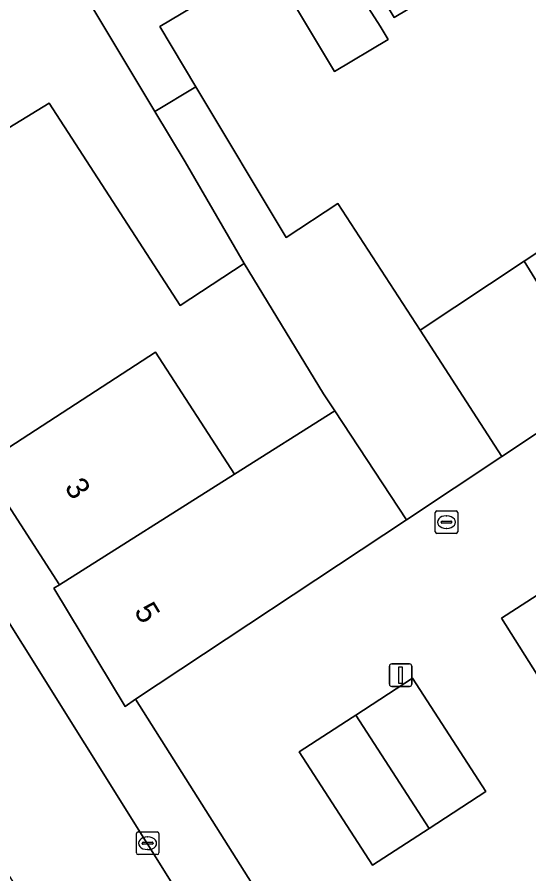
# Model space of a CAD drawing. Extents: x 159217 to 160349, y 381246 to 382172.
# Drawn here: x 159975.89 to 159998.63, y 381547.85 to 381585.9 of the extents above; entities that cross this region are included whole.
import ezdxf

# ---------------------------------------------------------------- set-up
doc = ezdxf.new("R2010")
doc.units = 0
for name, color, linetype in [('IMGEO_Erf', 7, 'Continuous'), ('IMGEO_Kolk', 7, 'Continuous'), ('IMGEO_Lichtmast', 7, 'Continuous'), ('IMGEO_Pand', 7, 'Continuous'), ('IMGEO_Pand_nummerreeks', 7, 'Continuous'), ('IMGEO_Rijbaan_lokaal_open', 7, 'Continuous'), ('IMGEO_Voetpad_open', 7, 'Continuous')]:
    doc.layers.add(name, color=color, linetype=linetype)

msp = doc.modelspace()

# ---------------------------------------------------------------- linework, layer by layer
at = {"layer": 'IMGEO_Erf'}
for points in [[(159998.241, 381589.237), (159992.644, 381585.88), (159990.009, 381590.273)], [(159989.311, 381589.735), (159992.024, 381585.508), (159992.378, 381584.917), (159989.995, 381583.487), (159987.058, 381588.383)], [(159984.599, 381586.908), (159982.23, 381585.488), (159983.835, 381582.812), (159987.85, 381576.117), (159990.145, 381577.624), (159993.793, 381572.001), (159998.426, 381575.058), (160004.104, 381578.804)], [(160001.919, 381569.363), (159997.433, 381566.391), (159993.198, 381563.585), (159981.154, 381555.607), (159996.445, 381531.405), (159996.504, 381531.328), (159996.57, 381531.257), (159996.642, 381531.192), (159996.719, 381531.134), (159996.802, 381531.083), (159996.888, 381531.04), (159996.978, 381531.004), (159997.071, 381530.977), (159997.166, 381530.958), (159997.262, 381530.947), (159997.359, 381530.946), (159997.456, 381530.952), (159997.551, 381530.968), (159997.645, 381530.992), (159997.736, 381531.024), (159997.825, 381531.064), (159997.877, 381531.093), (160000, 381532.468)]]:
    msp.add_lwpolyline(points, dxfattribs=at)
for points in [[(159977.306, 381582.089), (159974.515, 381580.387), (159975.428, 381578.864), (159972.127, 381576.884), (159972.914, 381575.572), (159974.937, 381572.198), (159972.734, 381570.876), (159971.919, 381570.387), (159974.32, 381566.013), (159982.034, 381571.026), (159985.551, 381565.613), (159990.01, 381568.415), (159989.51, 381569.174), (159985.98, 381574.968), (159983.136, 381573.101)], [(160005.547, 381557.721), (160002.996, 381556.062), (160000.444, 381554.403), (159997.411, 381559.21), (159999.912, 381560.822), (160002.462, 381562.465)], [(159996.721, 381551.506), (159994.203, 381549.875), (159991.686, 381548.245), (159988.423, 381553.279), (159990.774, 381554.798), (159990.943, 381554.908), (159993.459, 381556.541)]]:
    msp.add_lwpolyline(points, close=True, dxfattribs=at)
at = {"layer": 'IMGEO_Kolk'}
for p, q in [((159994.469, 381563.05), (159994.469, 381563.902)), ((159994.544, 381563.976), (159995.396, 381563.976)), ((159995.47, 381563.902), (159995.47, 381563.05)), ((159994.728, 381563.47), (159994.728, 381563.482)), ((159994.771, 381563.519), (159995.169, 381563.519)), ((159994.957, 381563.756), (159994.982, 381563.756)), ((159995.212, 381563.482), (159995.212, 381563.47)), ((159995.166, 381563.433), (159994.768, 381563.433)), ((159994.98, 381563.196), (159994.955, 381563.196)), ((159995.396, 381562.976), (159994.544, 381562.976)), ((159981.185, 381548.789), (159981.185, 381549.641)), ((159981.26, 381549.715), (159982.112, 381549.715)), ((159981.673, 381549.495), (159981.698, 381549.495)), ((159982.186, 381549.641), (159982.186, 381548.789)), ((159981.444, 381549.209), (159981.444, 381549.221)), ((159981.882, 381549.172), (159981.484, 381549.172)), ((159981.487, 381549.258), (159981.885, 381549.258)), ((159981.928, 381549.221), (159981.928, 381549.209)), ((159982.112, 381548.715), (159981.26, 381548.715)), ((159981.696, 381548.935), (159981.671, 381548.935))]:
    msp.add_line(p, q, dxfattribs=at)
for points in [[(159994.469, 381563.05), (159994.469, 381563.902)], [(159994.544, 381563.976), (159995.396, 381563.976)], [(159995.47, 381563.902), (159995.47, 381563.05)], [(159995.396, 381562.976), (159994.544, 381562.976)], [(159981.185, 381548.789), (159981.185, 381549.641)], [(159981.26, 381549.715), (159982.112, 381549.715)], [(159982.186, 381549.641), (159982.186, 381548.789)], [(159982.112, 381548.715), (159981.26, 381548.715)]]:
    msp.add_lwpolyline(points, dxfattribs=at)
for centre, radius, start, end in [((159994.546, 381563.9), 0.0765, 91.552, 178.448), ((159994.546, 381563.9), 0.0765, 91.552, 178.448), ((159995.394, 381563.9), 0.0765, 1.552, 88.448), ((159995.394, 381563.9), 0.0765, 1.552, 88.448), ((159994.768, 381563.479), 0.0403, 85.8775, 175.7526), ((159994.765, 381563.469), 0.0366, 178.938, 274.7102), ((159995.169, 381563.476), 0.043, 264.8664, 352.4533), ((159995.173, 381563.481), 0.0386, 1.7309, 96.639), ((159994.546, 381563.052), 0.0765, 181.552, 268.448), ((159994.546, 381563.052), 0.0765, 181.552, 268.448), ((159995.394, 381563.052), 0.0765, 271.552, 358.448), ((159995.394, 381563.052), 0.0765, 271.552, 358.448), ((159981.262, 381549.639), 0.0765, 91.552, 178.448), ((159981.262, 381549.639), 0.0765, 91.552, 178.448), ((159982.11, 381549.639), 0.0765, 1.552, 88.448), ((159982.11, 381549.639), 0.0765, 1.552, 88.448), ((159981.484, 381549.218), 0.0403, 85.8775, 175.7526), ((159981.481, 381549.208), 0.0366, 178.938, 274.7102), ((159981.885, 381549.215), 0.043, 264.8664, 352.4533), ((159981.889, 381549.22), 0.0386, 1.7309, 96.639), ((159981.262, 381548.791), 0.0765, 181.552, 268.448), ((159981.262, 381548.791), 0.0765, 181.552, 268.448), ((159982.11, 381548.791), 0.0765, 271.552, 358.448), ((159982.11, 381548.791), 0.0765, 271.552, 358.448)]:
    msp.add_arc(centre, radius, start, end, dxfattribs=at)
for centre, major_axis, ratio, start_param, end_param in [((159994.956, 381563.476), (-0.387, 0.002), 0.722429, 4.712389, 7.853982), ((159994.981, 381563.476), (-0.39, 0.002), 0.717154, 1.570796, 4.712389), ((159981.672, 381549.215), (-0.387, 0.002), 0.722429, 4.712389, 7.853982), ((159981.697, 381549.215), (-0.39, 0.002), 0.717154, 1.570796, 4.712389)]:
    msp.add_ellipse(centre, major_axis=major_axis, ratio=ratio, start_param=start_param, end_param=end_param, dxfattribs=at)
at = {"layer": 'IMGEO_Lichtmast'}
for p, q in [((159992.434, 381556.279), (159992.434, 381557.079)), ((159992.434, 381557.079), (159992.434, 381556.279)), ((159992.534, 381557.179), (159993.324, 381557.179)), ((159993.324, 381557.179), (159992.534, 381557.179)), ((159993.424, 381557.079), (159993.424, 381556.279)), ((159993.424, 381556.279), (159993.424, 381557.079)), ((159993.324, 381556.179), (159992.534, 381556.179)), ((159992.534, 381556.179), (159993.324, 381556.179))]:
    msp.add_line(p, q, dxfattribs=at)
msp.add_lwpolyline([(159992.854, 381557.054), (159993.004, 381557.054), (159993.004, 381556.304), (159992.854, 381556.304), (159992.854, 381557.054)], dxfattribs=at)
for centre, start, end in [((159992.534, 381557.079), 90, 180), ((159992.534, 381557.079), 90, 180), ((159993.324, 381557.079), 0, 90), ((159993.324, 381557.079), 360, 90), ((159992.534, 381556.279), 180, 270), ((159992.534, 381556.279), 180, 270), ((159993.324, 381556.279), 270, 0), ((159993.324, 381556.279), 270, 0)]:
    msp.add_arc(centre, 0.1, start, end, dxfattribs=at)
at = {"layer": 'IMGEO_Pand'}
for points in [[(159995.432, 381593.526), (159993.817, 381595.988), (159991.075, 381600.168), (159985.926, 381597.079), (159988.498, 381592.791), (159990.009, 381590.273), (159992.644, 381585.88), (159998.241, 381589.237)], [(159980.512, 381593.721), (159984.599, 381586.908), (159987.058, 381588.383), (159989.995, 381583.487), (159992.378, 381584.917), (159992.024, 381585.508), (159989.311, 381589.735), (159987.729, 381592.222), (159985.046, 381596.441)], [(159982.23, 381585.488), (159984.599, 381586.908), (159980.512, 381593.721), (159976.313, 381591.202), (159982.004, 381581.714), (159983.835, 381582.812)], [(159982.004, 381581.714), (159976.313, 381591.202), (159970.221, 381587.548), (159974.515, 381580.387), (159977.306, 381582.089), (159983.136, 381573.101), (159985.98, 381574.968), (159983.35, 381579.47)], [(159993.793, 381572.001), (159990.145, 381577.624), (159987.85, 381576.117), (159983.835, 381582.812), (159982.004, 381581.714), (159983.35, 381579.47), (159985.98, 381574.968), (159989.51, 381569.174), (159990.01, 381568.415), (159993.198, 381563.585), (159997.433, 381566.391)], [(160001.919, 381569.363), (160007.781, 381573.246), (160007.19, 381574.138), (160004.104, 381578.804), (159998.426, 381575.058), (160000, 381572.491)], [(160001.919, 381569.363), (160000, 381572.491), (159998.426, 381575.058), (159993.793, 381572.001), (159997.433, 381566.391)], [(159985.551, 381565.613), (159982.034, 381571.026), (159974.32, 381566.013), (159977.763, 381560.697)], [(159993.198, 381563.585), (159990.01, 381568.415), (159985.551, 381565.613), (159977.763, 381560.697), (159977.514, 381560.547), (159980.681, 381555.294), (159981.154, 381555.607)], [(159999.912, 381560.822), (159997.411, 381559.21), (160000.444, 381554.403), (160002.996, 381556.062)], [(159990.943, 381554.908), (159994.203, 381549.875), (159996.721, 381551.506), (159993.459, 381556.541)], [(159990.943, 381554.908), (159990.774, 381554.798), (159988.423, 381553.279), (159991.686, 381548.245), (159994.203, 381549.875)]]:
    msp.add_lwpolyline(points, close=True, dxfattribs=at)
at = {"layer": 'IMGEO_Rijbaan_lokaal_open'}
msp.add_lwpolyline([(159953.876, 381583.269), (159954.185, 381582.593), (159954.441, 381581.964), (159954.682, 381581.33), (159956.627, 381577.595), (159959.688, 381572.722), (159965.798, 381562.997), (159976.297, 381546.548), (159979.506, 381541.419), (159982.163, 381537.186), (159983.357, 381535.276), (159985.364, 381532.074), (159986.125, 381530.86), (159991.154, 381534.117), (159987.216, 381540.342), (159981.67, 381549.205), (159970.562, 381566.909), (159962.843, 381579.548), (159960.913, 381584.02), (159960.157, 381585.77), (159957.08, 381592.897)], dxfattribs=at)
at = {"layer": 'IMGEO_Voetpad_open'}
for points in [[(159957.08, 381592.897), (159960.157, 381585.77), (159960.913, 381584.02), (159962.843, 381579.548), (159970.562, 381566.909), (159981.67, 381549.205), (159987.216, 381540.342)], [(159996.445, 381531.405), (159981.154, 381555.607), (159980.681, 381555.294), (159977.514, 381560.547), (159977.763, 381560.697), (159974.32, 381566.013), (159971.919, 381570.387), (159966.722, 381579.051), (159968.605, 381586.579)]]:
    msp.add_lwpolyline(points, dxfattribs=at)

# ---------------------------------------------------------------- texts
at = {"layer": 'IMGEO_Pand_nummerreeks'}
for s, rotation, p in [('3', 303.0476, (159977.966, 381565.026)), ('5', 301.3896, (159981.058, 381559.524))]:
    msp.add_text(s, height=1, rotation=rotation, dxfattribs=at).set_placement(p)

doc.saveas('drawing.dxf')
